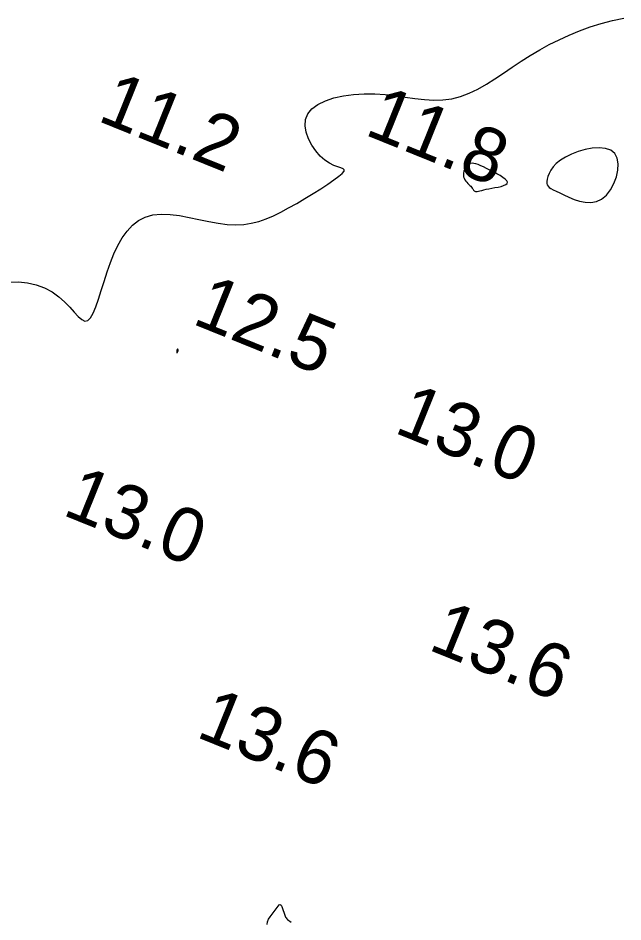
# Model space of a CAD drawing. Extents: x 3040093 to 3056816, y 408076 to 509144.
# Drawn here: x 3044668.8 to 3044724.8, y 440910.6 to 440994.2 of the extents above; entities that cross this region are included whole.
import ezdxf

# ---------------------------------------------------------------- set-up
doc = ezdxf.new("R2010")
doc.units = 0
for name, color, linetype in [('V-CHAN-CONT-EL12-1112', 7, 'Continuous'), ('V-CHAN-CONT-EL15', 7, 'Continuous'), ('V-TOPO-SOUN-0810', 7, 'Continuous')]:
    doc.layers.add(name, color=color, linetype=linetype)

msp = doc.modelspace()

# ---------------------------------------------------------------- linework, layer by layer
at = {"layer": 'V-CHAN-CONT-EL12-1112'}
msp.add_lwpolyline([(3044668.039, 440969.808), (3044668.871, 440969.819), (3044669.702, 440969.729), (3044670.511, 440969.541), (3044671.277, 440969.262), (3044671.979, 440968.896), (3044672.6, 440968.454), (3044673.143, 440967.968), (3044673.619, 440967.476), (3044674.036, 440967.016), (3044674.402, 440966.624), (3044674.728, 440966.339), (3044675.022, 440966.198), (3044675.292, 440966.239), (3044675.548, 440966.487), (3044675.795, 440966.923), (3044676.038, 440967.511), (3044676.282, 440968.221), (3044676.534, 440969.018), (3044676.797, 440969.871), (3044677.077, 440970.745), (3044677.38, 440971.608), (3044677.711, 440972.432), (3044678.075, 440973.2), (3044678.479, 440973.902), (3044678.929, 440974.526), (3044679.431, 440975.062), (3044679.992, 440975.498), (3044680.616, 440975.823), (3044681.312, 440976.026), (3044682.08, 440976.102), (3044682.907, 440976.07), (3044683.778, 440975.959), (3044684.676, 440975.795), (3044685.584, 440975.603), (3044686.485, 440975.412), (3044687.362, 440975.247), (3044688.199, 440975.135), (3044688.985, 440975.098), (3044689.725, 440975.136), (3044690.432, 440975.243), (3044691.118, 440975.416), (3044691.795, 440975.649), (3044692.474, 440975.937), (3044693.167, 440976.276), (3044693.886, 440976.66), (3044694.637, 440977.083), (3044695.401, 440977.53), (3044696.152, 440977.987), (3044696.867, 440978.437), (3044697.519, 440978.866), (3044698.084, 440979.257), (3044698.538, 440979.594), (3044698.854, 440979.863), (3044699.015, 440980.054), (3044699.034, 440980.186), (3044698.929, 440980.281), (3044698.721, 440980.365), (3044698.429, 440980.463), (3044698.072, 440980.597), (3044697.67, 440980.794), (3044697.242, 440981.077), (3044696.81, 440981.464), (3044696.395, 440981.938), (3044696.023, 440982.478), (3044695.718, 440983.062), (3044695.505, 440983.666), (3044695.408, 440984.269), (3044695.451, 440984.848), (3044695.659, 440985.38), (3044696.047, 440985.846), (3044696.598, 440986.245), (3044697.286, 440986.575), (3044698.084, 440986.838), (3044698.967, 440987.033), (3044699.906, 440987.163), (3044700.877, 440987.226), (3044701.854, 440987.224), (3044702.813, 440987.16), (3044703.752, 440987.054), (3044704.671, 440986.927), (3044705.571, 440986.802), (3044706.452, 440986.701), (3044707.315, 440986.646), (3044708.16, 440986.659), (3044708.989, 440986.762), (3044709.802, 440986.972), (3044710.603, 440987.278), (3044711.398, 440987.664), (3044712.189, 440988.115), (3044712.982, 440988.614), (3044713.782, 440989.144), (3044714.592, 440989.691), (3044715.417, 440990.237), (3044716.261, 440990.769), (3044717.127, 440991.281), (3044718.014, 440991.769), (3044718.924, 440992.23), (3044719.859, 440992.661), (3044720.82, 440993.058), (3044721.808, 440993.417), (3044722.824, 440993.734), (3044723.867, 440994.007), (3044724.931, 440994.228)], dxfattribs=at)
for points in [[(3044723.302, 440977.857), (3044723.687, 440978.345), (3044724.004, 440978.915), (3044724.238, 440979.53), (3044724.377, 440980.154), (3044724.406, 440980.748), (3044724.312, 440981.277), (3044724.082, 440981.702), (3044723.709, 440981.996), (3044723.217, 440982.164), (3044722.637, 440982.221), (3044722.001, 440982.183), (3044721.338, 440982.064), (3044720.68, 440981.879), (3044720.059, 440981.644), (3044719.505, 440981.372), (3044719.042, 440981.078), (3044718.668, 440980.772), (3044718.375, 440980.46), (3044718.153, 440980.151), (3044717.993, 440979.854), (3044717.887, 440979.575), (3044717.825, 440979.324), (3044717.798, 440979.108), (3044717.8, 440978.932), (3044717.833, 440978.789), (3044717.903, 440978.669), (3044718.014, 440978.562), (3044718.172, 440978.457), (3044718.382, 440978.344), (3044718.65, 440978.213), (3044718.979, 440978.054), (3044719.372, 440977.862), (3044719.818, 440977.655), (3044720.305, 440977.459), (3044720.818, 440977.298), (3044721.344, 440977.196), (3044721.869, 440977.178), (3044722.379, 440977.267), (3044722.861, 440977.489)], [(3044710.127, 440979.404), (3044710.193, 440979.271), (3044710.276, 440979.15), (3044710.37, 440979.04), (3044710.471, 440978.939), (3044710.571, 440978.844), (3044710.667, 440978.754), (3044710.751, 440978.668), (3044710.821, 440978.583), (3044710.878, 440978.502), (3044710.927, 440978.426), (3044710.971, 440978.357), (3044711.013, 440978.297), (3044711.059, 440978.248), (3044711.112, 440978.212), (3044711.176, 440978.192), (3044711.254, 440978.187), (3044711.349, 440978.197), (3044711.464, 440978.219), (3044711.601, 440978.252), (3044711.761, 440978.292), (3044711.948, 440978.338), (3044712.164, 440978.388), (3044712.411, 440978.439), (3044712.688, 440978.489), (3044712.982, 440978.541), (3044713.275, 440978.598), (3044713.551, 440978.662), (3044713.793, 440978.735), (3044713.984, 440978.82), (3044714.107, 440978.92), (3044714.145, 440979.038), (3044714.086, 440979.175), (3044713.943, 440979.327), (3044713.73, 440979.491), (3044713.465, 440979.661), (3044713.164, 440979.833), (3044712.843, 440980.003), (3044712.519, 440980.167), (3044712.208, 440980.318), (3044711.924, 440980.454), (3044711.667, 440980.572), (3044711.435, 440980.668), (3044711.226, 440980.74), (3044711.038, 440980.786), (3044710.869, 440980.802), (3044710.717, 440980.786), (3044710.578, 440980.735), (3044710.453, 440980.648), (3044710.341, 440980.53), (3044710.246, 440980.388), (3044710.169, 440980.229), (3044710.112, 440980.059), (3044710.078, 440979.885), (3044710.068, 440979.714), (3044710.084, 440979.552)], [(3044683.63, 440963.399), (3044683.639, 440963.412), (3044683.646, 440963.424), (3044683.653, 440963.434), (3044683.659, 440963.442), (3044683.664, 440963.451), (3044683.667, 440963.459), (3044683.67, 440963.468), (3044683.671, 440963.477), (3044683.672, 440963.488), (3044683.671, 440963.5), (3044683.669, 440963.512), (3044683.667, 440963.524), (3044683.664, 440963.535), (3044683.66, 440963.546), (3044683.655, 440963.556), (3044683.649, 440963.564), (3044683.643, 440963.572), (3044683.636, 440963.577), (3044683.629, 440963.582), (3044683.621, 440963.585), (3044683.613, 440963.587), (3044683.605, 440963.587), (3044683.596, 440963.586), (3044683.587, 440963.583), (3044683.578, 440963.578), (3044683.57, 440963.571), (3044683.561, 440963.562), (3044683.553, 440963.548), (3044683.546, 440963.532), (3044683.539, 440963.511), (3044683.534, 440963.485), (3044683.53, 440963.455), (3044683.527, 440963.422), (3044683.525, 440963.387), (3044683.525, 440963.354), (3044683.526, 440963.322), (3044683.528, 440963.295), (3044683.533, 440963.275), (3044683.539, 440963.263), (3044683.546, 440963.26), (3044683.555, 440963.266), (3044683.565, 440963.279), (3044683.576, 440963.296), (3044683.588, 440963.317), (3044683.599, 440963.339), (3044683.61, 440963.361), (3044683.62, 440963.382)]]:
    msp.add_lwpolyline(points, close=True, dxfattribs=at)
at = {"layer": 'V-CHAN-CONT-EL15'}
msp.add_lwpolyline([(3044691.897, 440910.373), (3044691.94, 440910.623), (3044692.03, 440910.86), (3044692.168, 440911.084), (3044692.909, 440912.086), (3044693.015, 440912.196), (3044693.108, 440912.224), (3044693.189, 440912.17), (3044693.258, 440912.034), (3044693.565, 440911.163), (3044693.605, 440911.071), (3044693.656, 440910.987), (3044693.719, 440910.911), (3044693.793, 440910.844), (3044694.114, 440910.591)], dxfattribs=at)

# ---------------------------------------------------------------- texts
at = {"layer": 'V-TOPO-SOUN-0810'}
for s, p in [('11.2 ', (3044676.073, 440984.77)), ('11.8 ', (3044700.803, 440983.49)), ('12.5 ', (3044684.833, 440966)), ('13.0 ', (3044703.533, 440955.93)), ('13.0 ', (3044672.823, 440948.32)), ('13.6 ', (3044706.683, 440935.85)), ('13.6 ', (3044685.193, 440927.78))]:
    msp.add_text(s, height=5, rotation=338, dxfattribs=at).set_placement(p)

doc.saveas('drawing.dxf')
